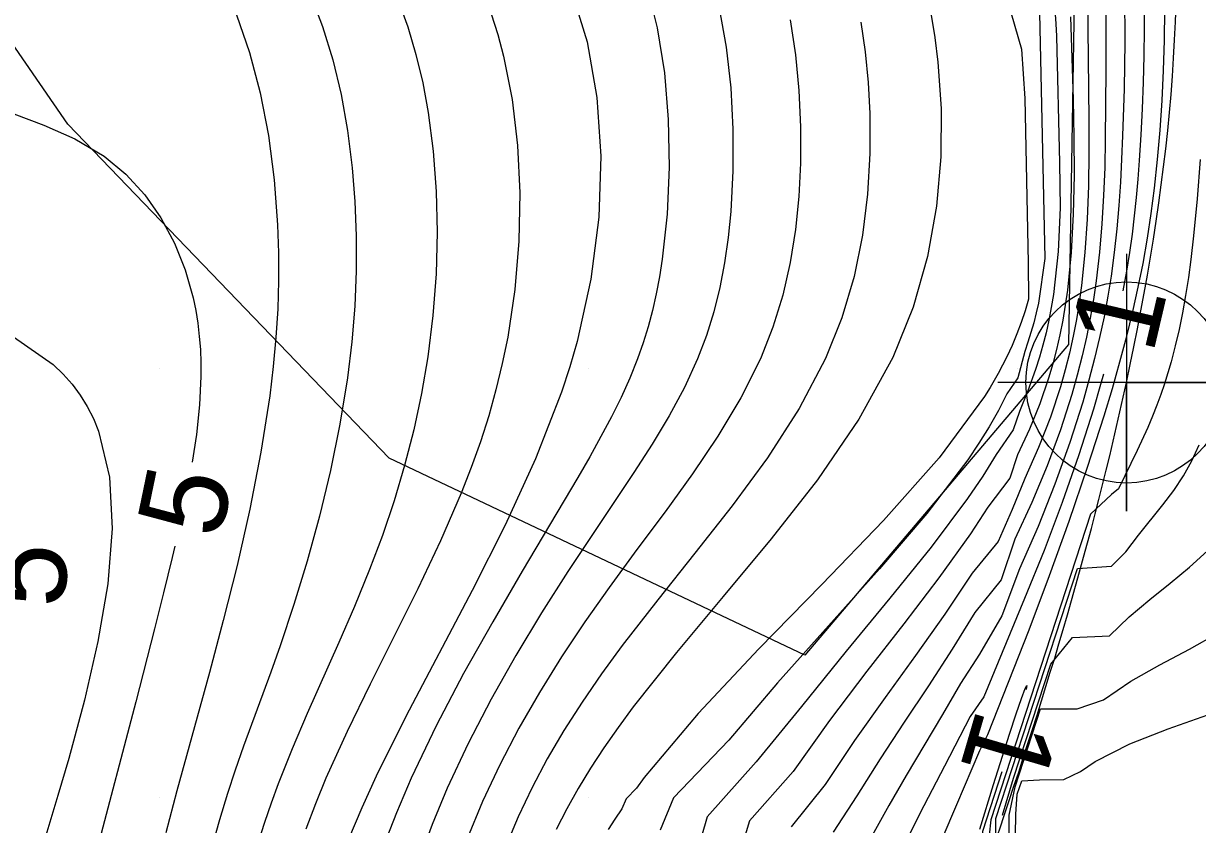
# Model space of a CAD drawing. Extents: x 2602990 to 2605851, y 618069 to 619180.
# Drawn here: x 2603836.82 to 2603864.2, y 618369.36 to 618388.04 of the extents above; entities that cross this region are included whole.
import ezdxf

# ---------------------------------------------------------------- set-up
doc = ezdxf.new("R2010")
doc.units = 0
for name, color, linetype in [('DTM Contours Major', 7, 'Continuous'), ('DTM Contours Minor', 7, 'Continuous'), ('DTM Contours Minor Text', 7, 'Continuous'), ('Exist DTM Breakline', 7, 'Continuous'), ('Exist DTM Breakline Cogo Point CELL', 7, 'Continuous'), ('Exist DTM Crownline', 7, 'Continuous'), ('Exist DTM QL2 LIDAR Elevation Point', 7, 'Continuous'), ('Exist Roads EOP', 7, 'Continuous'), ('PH Exist DTM Obscure Area', 7, 'Continuous')]:
    doc.layers.add(name, color=color, linetype=linetype)

# ---------------------------------------------------------------- blocks, each defined once
blk = doc.blocks.new('EXIST DTM BREAKLINE COGO POINT')
at = {"layer": 'Exist DTM Breakline Cogo Point CELL'}
blk.add_lwpolyline([(0, 0.06), (0, -0.06), (0, 0), (0.06, 0), (-0.06, 0)], dxfattribs=at)
blk.add_circle((0, 0), 0.04688, dxfattribs=at)

msp = doc.modelspace()

# ---------------------------------------------------------------- linework, layer by layer
at = {"layer": 'DTM Contours Major'}
for points in [[(2603847.725, 618388.264), (2603847.881, 618387.78), (2603848.015, 618387.278), (2603848.216, 618386.262), (2603848.341, 618385.193), (2603848.392, 618384.087), (2603848.37, 618382.963), (2603848.276, 618381.837), (2603848.112, 618380.728), (2603847.987, 618380.107), (2603847.839, 618379.495), (2603847.67, 618378.889), (2603847.478, 618378.287), (2603847.264, 618377.687), (2603847.029, 618377.085), (2603846.546, 618375.976), (2603846.015, 618374.86), (2603844.902, 618372.631), (2603844.366, 618371.528), (2603843.875, 618370.439), (2603843.632, 618369.846), (2603843.407, 618369.255)], [(2603861.235, 618388.195), (2603861.297, 618386.262), (2603861.316, 618385.392), (2603861.321, 618384.498), (2603861.302, 618383.594), (2603861.252, 618382.697), (2603861.164, 618381.82), (2603861.114, 618381.468), (2603861.056, 618381.121), (2603860.988, 618380.778), (2603860.911, 618380.439), (2603860.824, 618380.102), (2603860.725, 618379.768), (2603860.521, 618379.173), (2603860.279, 618378.578), (2603860.004, 618377.984), (2603859.82, 618377.436), (2603859.31, 618376.764), (2603858.901, 618376.139), (2603858.163, 618375.11), (2603857.346, 618374.042), (2603856.486, 618372.934), (2603855.62, 618371.784), (2603854.769, 618370.598), (2603853.749, 618369.451), (2603853.346, 618368.112)]]:
    msp.add_lwpolyline(points, dxfattribs=at)
at = {"layer": 'DTM Contours Minor'}
for points in [[(2603860.789, 618389.614), (2603860.894, 618388.032), (2603860.912, 618387.739), (2603860.977, 618384.786), (2603860.997, 618383.737), (2603860.952, 618382.72), (2603860.836, 618381.718), (2603860.787, 618381.417), (2603860.73, 618381.12), (2603860.666, 618380.828), (2603860.593, 618380.54), (2603860.513, 618380.255), (2603860.423, 618379.974), (2603860.241, 618379.476), (2603860.043, 618378.99), (2603859.898, 618378.562), (2603859.502, 618377.988), (2603859.188, 618377.482), (2603858.837, 618376.965), (2603857.988, 618375.832), (2603857.026, 618374.642), (2603856.001, 618373.4), (2603854.965, 618372.113), (2603853.903, 618370.821), (2603852.763, 618369.542), (2603852.385, 618368.22)], [(2603849.592, 618388.824), (2603849.963, 618387.613), (2603850.194, 618386.312), (2603850.284, 618384.942), (2603850.236, 618383.523), (2603850.051, 618382.078), (2603849.73, 618380.626), (2603849.56, 618380.034), (2603849.368, 618379.443), (2603848.763, 618377.884), (2603848.054, 618376.339), (2603847.283, 618374.817), (2603845.734, 618371.884), (2603845.044, 618370.491), (2603844.708, 618369.748), (2603844.403, 618369.02)], [(2603851.36, 618388.907), (2603851.601, 618387.937), (2603851.766, 618386.89), (2603851.857, 618385.797), (2603851.878, 618384.688), (2603851.83, 618383.594), (2603851.716, 618382.545), (2603851.651, 618382.134), (2603851.575, 618381.734), (2603851.486, 618381.345), (2603851.384, 618380.964), (2603851.269, 618380.59), (2603851.139, 618380.221), (2603850.958, 618379.768), (2603850.755, 618379.318), (2603850.53, 618378.865), (2603850.287, 618378.407), (2603850.025, 618377.938), (2603849.747, 618377.456), (2603848.449, 618375.266), (2603847.763, 618374.091), (2603847.085, 618372.885), (2603846.442, 618371.663), (2603845.859, 618370.441), (2603845.516, 618369.638), (2603845.207, 618368.84)], [(2603843.521, 618388.693), (2603843.797, 618387.966), (2603844.032, 618387.194), (2603844.225, 618386.383), (2603844.377, 618385.542), (2603844.487, 618384.676), (2603844.551, 618383.887), (2603844.581, 618383.085), (2603844.579, 618382.273), (2603844.544, 618381.45), (2603844.477, 618380.618), (2603844.376, 618379.779), (2603844.201, 618378.697), (2603843.98, 618377.616), (2603843.722, 618376.548), (2603843.435, 618375.503), (2603843.127, 618374.494), (2603842.806, 618373.53), (2603842.589, 618372.916), (2603841.955, 618371.186), (2603841.76, 618370.632), (2603841.577, 618370.082), (2603841.392, 618369.475), (2603841.224, 618368.862)], [(2603845.555, 618388.572), (2603845.781, 618387.957), (2603845.973, 618387.317), (2603846.132, 618386.651), (2603846.26, 618385.961), (2603846.377, 618385.057), (2603846.447, 618384.123), (2603846.468, 618383.169), (2603846.442, 618382.202), (2603846.369, 618381.232), (2603846.248, 618380.265), (2603846.101, 618379.41), (2603845.92, 618378.565), (2603845.705, 618377.731), (2603845.461, 618376.909), (2603845.189, 618376.1), (2603844.892, 618375.304), (2603844.542, 618374.447), (2603844.176, 618373.604), (2603843.436, 618371.948), (2603843.084, 618371.129), (2603842.759, 618370.312), (2603842.594, 618369.862), (2603842.44, 618369.409), (2603842.296, 618368.952)], [(2603859.77, 618388.569), (2603860.095, 618387.441), (2603860.17, 618386.287), (2603860.248, 618382.455), (2603860.259, 618381.612), (2603860.179, 618381.339), (2603860.089, 618381.069), (2603859.988, 618380.8), (2603859.875, 618380.532), (2603859.751, 618380.264), (2603859.551, 618379.879), (2603859.362, 618379.552), (2603859.231, 618379.342), (2603858.174, 618377.911), (2603856.878, 618376.447), (2603855.441, 618374.958), (2603853.966, 618373.456), (2603852.551, 618371.952), (2603851.298, 618370.456), (2603851.116, 618370.213), (2603850.878, 618369.964), (2603850.771, 618369.728), (2603850.609, 618369.486), (2603850.454, 618369.244)], [(2603860.507, 618388.655), (2603860.637, 618382.555), (2603860.491, 618381.52), (2603860.437, 618381.288), (2603860.378, 618381.06), (2603860.314, 618380.834), (2603860.245, 618380.61), (2603860.17, 618380.389), (2603860.008, 618379.777), (2603859.754, 618379.4), (2603859.556, 618379.018), (2603859.338, 618378.637), (2603859.1, 618378.254), (2603858.839, 618377.868), (2603857.886, 618376.615), (2603856.784, 618375.321), (2603854.405, 618372.664), (2603853.267, 618371.329), (2603851.979, 618369.982), (2603851.67, 618369.23)], [(2603861.631, 618388.631), (2603861.658, 618386.513), (2603861.664, 618385.778), (2603861.665, 618385.023), (2603861.654, 618384.253), (2603861.625, 618383.476), (2603861.574, 618382.699), (2603861.494, 618381.93), (2603861.439, 618381.532), (2603861.374, 618381.138), (2603861.299, 618380.745), (2603861.212, 618380.354), (2603861.113, 618379.962), (2603861.001, 618379.569), (2603860.768, 618378.862), (2603860.493, 618378.149), (2603860.173, 618377.428), (2603859.874, 618376.707), (2603859.553, 618375.96), (2603858.945, 618375.221), (2603858.309, 618374.27), (2603857.623, 618373.304), (2603856.912, 618372.321), (2603856.201, 618371.318), (2603855.515, 618370.292), (2603854.72, 618369.307)], [(2603862.497, 618388.709), (2603862.5, 618387.612), (2603862.484, 618386.513), (2603862.451, 618385.415), (2603862.429, 618384.876), (2603862.401, 618384.336), (2603862.365, 618383.794), (2603862.318, 618383.249), (2603862.258, 618382.7), (2603862.183, 618382.147), (2603862.107, 618381.677), (2603862.018, 618381.201), (2603861.915, 618380.718), (2603861.799, 618380.226), (2603861.667, 618379.725), (2603861.52, 618379.212), (2603861.218, 618378.268), (2603860.87, 618377.297), (2603860.479, 618376.311), (2603860.049, 618375.323), (2603859.638, 618374.225), (2603859.117, 618373.334), (2603858.674, 618372.648), (2603858.249, 618371.924), (2603857.403, 618370.508), (2603856.996, 618369.807), (2603856.611, 618369.103)], [(2603862.957, 618388.536), (2603862.956, 618387.909), (2603862.948, 618387.285), (2603862.931, 618386.666), (2603862.907, 618386.051), (2603862.875, 618385.442), (2603862.836, 618384.84), (2603862.804, 618384.411), (2603862.766, 618383.983), (2603862.722, 618383.556), (2603862.671, 618383.128), (2603862.611, 618382.697), (2603862.542, 618382.261), (2603862.46, 618381.805)], [(2603841.79, 618388.242), (2603842.093, 618387.363), (2603842.34, 618386.419), (2603842.532, 618385.424), (2603842.668, 618384.394), (2603842.748, 618383.343), (2603842.769, 618382.694), (2603842.769, 618382.041), (2603842.749, 618381.382), (2603842.708, 618380.716), (2603842.646, 618380.042), (2603842.564, 618379.357), (2603842.358, 618378.045), (2603842.098, 618376.718), (2603841.8, 618375.401), (2603841.481, 618374.121), (2603841.158, 618372.904), (2603840.399, 618370.15), (2603840.144, 618369.171)], [(2603853.044, 618388.396), (2603853.206, 618387.486), (2603853.313, 618386.538), (2603853.365, 618385.571), (2603853.365, 618384.603), (2603853.314, 618383.653), (2603853.253, 618383.048), (2603853.168, 618382.458), (2603853.057, 618381.881), (2603852.917, 618381.316), (2603852.745, 618380.762), (2603852.539, 618380.217), (2603852.233, 618379.551), (2603851.877, 618378.892), (2603851.482, 618378.233), (2603851.053, 618377.569), (2603850.133, 618376.196), (2603849.518, 618375.264), (2603848.904, 618374.298), (2603848.302, 618373.303), (2603847.727, 618372.286), (2603847.189, 618371.254), (2603846.702, 618370.212), (2603846.351, 618369.365), (2603846.036, 618368.516)], [(2603857.98, 618388.275), (2603858.071, 618387.714), (2603858.142, 618387.138), (2603858.217, 618386.056), (2603858.213, 618384.932), (2603858.114, 618383.778), (2603857.905, 618382.606), (2603857.571, 618381.426), (2603857.096, 618380.251), (2603856.303, 618378.811), (2603855.335, 618377.4), (2603854.259, 618376.02), (2603853.14, 618374.676), (2603852.045, 618373.369), (2603851.039, 618372.104), (2603850.685, 618371.623), (2603850.354, 618371.147), (2603850.046, 618370.674), (2603849.758, 618370.2), (2603849.491, 618369.724), (2603849.244, 618369.244)], [(2603862.057, 618388.403), (2603862.063, 618386.958), (2603862.047, 618385.331), (2603862.033, 618384.683), (2603862.008, 618384.028), (2603861.969, 618383.368), (2603861.913, 618382.705), (2603861.836, 618382.041), (2603861.772, 618381.605), (2603861.696, 618381.168), (2603861.608, 618380.728), (2603861.508, 618380.286), (2603861.394, 618379.839), (2603861.265, 618379.386), (2603861, 618378.563), (2603860.689, 618377.723), (2603860.333, 618376.872), (2603859.939, 618376.012), (2603859.621, 618375.07), (2603859.007, 618374.304), (2603858.479, 618373.447), (2603857.925, 618372.596), (2603857.36, 618371.746), (2603856.799, 618370.893), (2603856.257, 618370.032), (2603855.704, 618369.18)], [(2603858.245, 618369.026), (2603858.582, 618369.825), (2603859.125, 618371.087), (2603859.305, 618371.462), (2603860.269, 618373.904), (2603860.747, 618375.166), (2603861.207, 618376.438), (2603861.636, 618377.69), (2603862.022, 618378.89), (2603862.215, 618379.531), (2603862.39, 618380.149), (2603862.549, 618380.746), (2603862.69, 618381.326), (2603862.817, 618381.89), (2603862.927, 618382.443), (2603863.03, 618383.029), (2603863.118, 618383.611), (2603863.194, 618384.196), (2603863.266, 618384.868), (2603863.325, 618385.55), (2603863.37, 618386.241), (2603863.404, 618386.94), (2603863.425, 618387.645), (2603863.434, 618388.354)], [(2603854.701, 618388.12), (2603854.824, 618387.307), (2603854.903, 618386.474), (2603854.94, 618385.628), (2603854.937, 618384.779), (2603854.898, 618384.003), (2603854.82, 618383.232), (2603854.697, 618382.466), (2603854.525, 618381.707), (2603854.295, 618380.957), (2603854.004, 618380.216), (2603853.551, 618379.311), (2603853.015, 618378.419), (2603852.418, 618377.535), (2603851.781, 618376.656), (2603851.126, 618375.776), (2603850.476, 618374.891), (2603849.908, 618374.084), (2603849.365, 618373.268), (2603848.852, 618372.442), (2603848.371, 618371.605), (2603847.928, 618370.756), (2603847.526, 618369.895), (2603847.163, 618369.009)], [(2603856.347, 618388.072), (2603856.448, 618387.376), (2603856.517, 618386.664), (2603856.555, 618385.936), (2603856.559, 618385.005), (2603856.506, 618384.058), (2603856.387, 618383.1), (2603856.19, 618382.138), (2603855.906, 618381.178), (2603855.525, 618380.225), (2603854.91, 618379.059), (2603854.169, 618377.914), (2603853.345, 618376.789), (2603852.478, 618375.686), (2603851.61, 618374.602), (2603850.782, 618373.537), (2603850.297, 618372.874), (2603849.845, 618372.215), (2603849.424, 618371.557), (2603849.036, 618370.894), (2603848.679, 618370.225), (2603848.353, 618369.545), (2603847.967, 618368.616)], [(2603836.595, 618385.935), (2603837.295, 618385.67), (2603838.017, 618385.35), (2603838.706, 618384.942), (2603839.207, 618384.528), (2603839.647, 618384.046), (2603840.026, 618383.505), (2603840.341, 618382.918), (2603840.592, 618382.293), (2603840.776, 618381.644), (2603840.838, 618381.347), (2603840.886, 618381.047), (2603840.921, 618380.743), (2603840.945, 618380.436), (2603840.956, 618380.125), (2603840.957, 618379.81), (2603840.924, 618379.143), (2603840.852, 618378.459), (2603840.753, 618377.809)], [(2603864.256, 618384.868), (2603864.189, 618383.952), (2603864.107, 618383.086), (2603864.042, 618382.539), (2603863.984, 618382.113), (2603863.919, 618381.698), (2603863.847, 618381.295), (2603863.767, 618380.902), (2603863.679, 618380.519), (2603863.582, 618380.146), (2603863.508, 618379.891), (2603863.429, 618379.64), (2603863.344, 618379.388), (2603863.251, 618379.136), (2603863.149, 618378.881), (2603863.039, 618378.622), (2603862.789, 618378.085), (2603862.355, 618377.187), (2603862.196, 618377.056), (2603861.706, 618376.6), (2603859.376, 618369.469), (2603859.338, 618369.11)], [(2603836.585, 618380.735), (2603837.516, 618380.086), (2603837.746, 618379.864), (2603837.954, 618379.627), (2603838.141, 618379.376), (2603838.307, 618379.111), (2603838.451, 618378.831), (2603838.573, 618378.535), (2603838.829, 618377.464), (2603838.888, 618376.266), (2603838.785, 618374.975), (2603838.558, 618373.628), (2603838.242, 618372.259), (2603837.875, 618370.903), (2603837.622, 618370.035), (2603837.364, 618369.185), (2603836.841, 618367.519), (2603836.319, 618365.876)], [(2603862.004, 618379.859), (2603861.939, 618379.62), (2603861.771, 618379.047), (2603861.43, 618377.98), (2603861.044, 618376.873), (2603860.619, 618375.749), (2603860.165, 618374.629), (2603859.212, 618372.34), (2603858.899, 618371.882), (2603858.3, 618370.726), (2603857.726, 618369.619), (2603857.454, 618369.071)], [(2603859.493, 618368.406), (2603859.494, 618369.499), (2603861.398, 618375.333), (2603862.195, 618375.385), (2603862.525, 618375.722), (2603862.824, 618376.109), (2603863.391, 618376.814), (2603863.646, 618377.152), (2603863.874, 618377.492), (2603864.069, 618377.845), (2603864.235, 618378.211)], [(2603840.347, 618375.851), (2603840.287, 618375.591), (2603840.087, 618374.761), (2603839.878, 618373.923), (2603839.441, 618372.225), (2603837.589, 618365.194), (2603837.259, 618363.962), (2603836.915, 618362.715), (2603836.557, 618361.466)], [(2603859.654, 618369.577), (2603859.906, 618370.444), (2603860.776, 618373.104), (2603861.282, 618373.722), (2603862.142, 618373.758), (2603862.605, 618374.205), (2603863.084, 618374.609), (2603863.559, 618374.987), (2603864.013, 618375.359), (2603864.429, 618375.743)], [(2603859.804, 618368.499), (2603859.805, 618369.583), (2603859.947, 618370.242), (2603860.539, 618372.056), (2603861.393, 618372.059), (2603862.008, 618372.27), (2603862.643, 618372.704), (2603863.321, 618373.086), (2603864.008, 618373.448), (2603864.669, 618373.821)], [(2603859.119, 618369.252), (2603859.437, 618370.292), (2603859.812, 618371.471), (2603859.968, 618371.941), (2603860.092, 618372.302), (2603860.177, 618372.531), (2603860.215, 618372.605), (2603860.201, 618372.512)], [(2603859.939, 618368.123), (2603859.961, 618369.6), (2603859.996, 618370.067), (2603860.099, 618370.384), (2603860.513, 618370.404), (2603861.077, 618370.409), (2603861.472, 618370.601), (2603861.812, 618370.834), (2603862.62, 618371.245), (2603863.514, 618371.59), (2603864.437, 618371.916)], [(2603859.638, 618370.594), (2603859.182, 618369.197), (2603859.183, 618369.06), (2603859.152, 618368.034), (2603858.805, 618366.62), (2603857.758, 618363.303), (2603857.284, 618361.777), (2603856.747, 618360.075), (2603856.708, 618359.942), (2603856.658, 618359.798), (2603856.643, 618359.732), (2603856.627, 618359.688), (2603856.319, 618359.152), (2603856.1, 618358.79), (2603855.855, 618358.404), (2603855.584, 618357.991), (2603854.716, 618356.702), (2603854.006, 618355.714), (2603853.267, 618354.723), (2603852.612, 618353.869), (2603852.154, 618353.293), (2603852.008, 618353.137)]]:
    msp.add_lwpolyline(points, dxfattribs=at)
at = {"layer": 'Exist DTM Breakline'}
msp.add_spline([(2603855.563, 618358.479), (2603862.541, 618379.668), (2603863.479, 618393.143), (2603859.324, 618404.705), (2603850.242, 618413.937), (2603817.732, 618430.625), (2603801.671, 618450.879), (2603791.4, 618462.329), (2603774.148, 618477.183)], degree=3, dxfattribs=at)
at = {"layer": 'Exist DTM Crownline'}
msp.add_spline([(2603233.488, 618380.754), (2603285.185, 618400.095), (2603335.457, 618418.629), (2603390.812, 618439.069), (2603440.087, 618457.325), (2603493.996, 618477.231), (2603542.655, 618495.301), (2603600.808, 618516.867), (2603653.659, 618536.362), (2603706.222, 618555.742), (2603764.811, 618577.593), (2603823.52, 618599.847), (2603878.564, 618620.56), (2603937.951, 618643.078), (2603997.369, 618665.789), (2604036.209, 618680.665), (2604055.311, 618688.017)], degree=3, dxfattribs=at)
at = {"layer": 'Exist DTM QL2 LIDAR Elevation Point'}
for p, q in [((2603840, 618380), (2603840, 618380)), ((2603850, 618380), (2603850, 618380)), ((2603860, 618380), (2603860, 618380)), ((2603840, 618370), (2603840, 618370)), ((2603850, 618370), (2603850, 618370)), ((2603860, 618370), (2603860, 618370))]:
    msp.add_line(p, q, dxfattribs=at)
at = {"layer": 'Exist Roads EOP'}
msp.add_spline([(2604034.633, 618668.486), (2603984.89, 618650.123), (2603936.767, 618631.654), (2603888.195, 618613.335), (2603837.766, 618594.258), (2603782.918, 618573.705), (2603731.939, 618554.39), (2603671.126, 618532.171), (2603621.822, 618514.106), (2603561.545, 618491.877), (2603506.421, 618471.293), (2603452.163, 618451.33), (2603398.364, 618431.316), (2603341.431, 618410.355), (2603281.65, 618388.199), (2603223.033, 618366.475), (2603185.717, 618352.612)], degree=3, dxfattribs=at)
at = {"layer": 'PH Exist DTM Obscure Area'}
msp.add_lwpolyline([(2603890.53, 618364.426), (2603890.34, 618370.773), (2603891.443, 618377.134), (2603891.718, 618383.955), (2603891.876, 618390.776), (2603893.901, 618398.793), (2603897.709, 618405.067), (2603892.346, 618411.472), (2603884.765, 618416.441), (2603867.09, 618420.002), (2603861.806, 618419.472), (2603860.111, 618413.457), (2603861.158, 618404.063), (2603861.399, 618393.25), (2603861.191, 618380.551), (2603855.042, 618373.31), (2603845.35, 618377.902), (2603837.855, 618385.694), (2603832.954, 618392.809)], dxfattribs=at)

# ---------------------------------------------------------------- block references
at = {"layer": 'Exist DTM Breakline Cogo Point CELL', "xscale": 50, "yscale": 50}
msp.add_blockref('EXIST DTM BREAKLINE COGO POINT', (2603862.541, 618379.668), dxfattribs=at)

# ---------------------------------------------------------------- texts
at = {"layer": 'DTM Contours Minor Text'}
for s, rotation, p in [('1', 76.8118, (2603863.153, 618380.293)), ('5', 78.2927, (2603841.41, 618375.984)), ('5', 88.5887, (2603837.802, 618374.406)), ('1', 253.6365, (2603859.071, 618372.13))]:
    msp.add_text(s, height=2, rotation=rotation, dxfattribs=at).set_placement(p)

doc.saveas('drawing.dxf')
